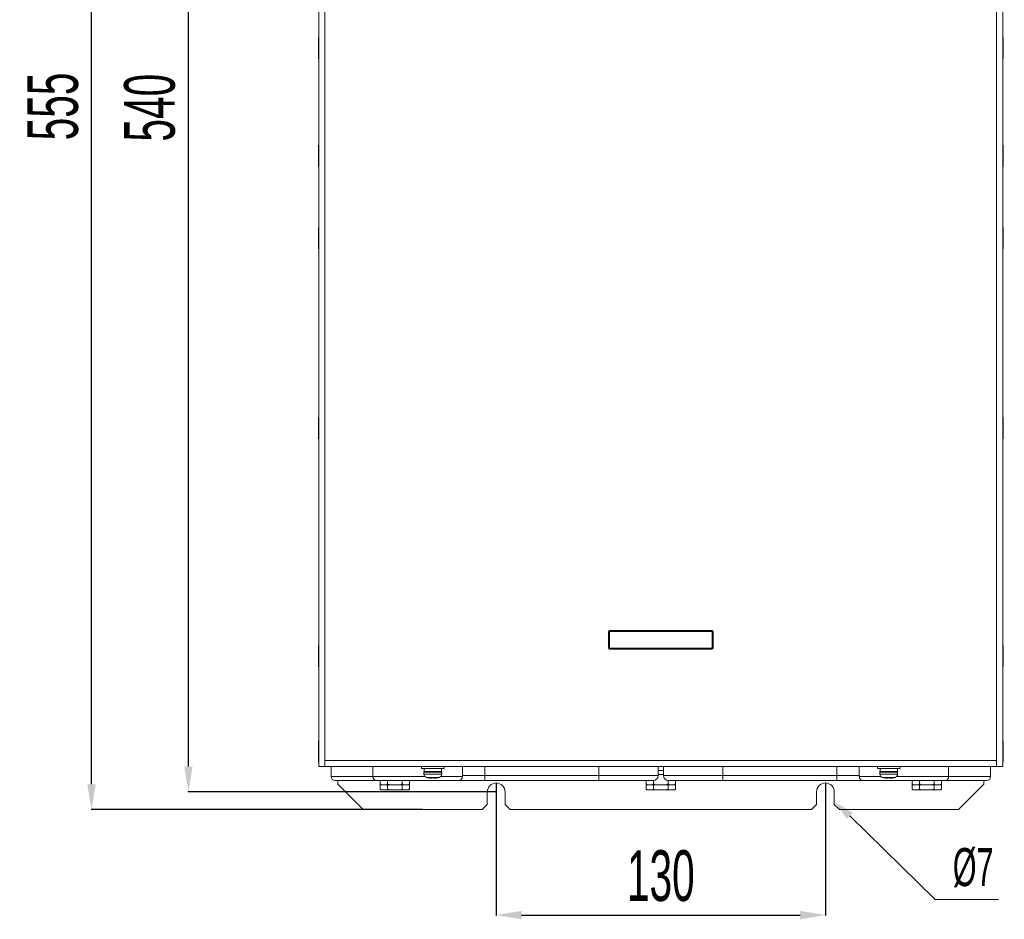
# Model space of a CAD drawing. Header units: millimetres. Extents: x -473 to 23648, y -382 to 1866.
# Tile 496 of 607: x 14464 to 14852, y 273 to 628. Entities that reach past the tile are written whole.
import ezdxf

# ---------------------------------------------------------------- set-up
doc = ezdxf.new("R2010")
doc.units = ezdxf.units.MM
doc.header["$LTSCALE"] = 80
doc.header["$PDMODE"] = 3
doc.header["$PDSIZE"] = 0.3
doc.layers.get('0').update_dxf_attribs({"linetype": 'CONTINUOUS'})
doc.layers.get('DEFPOINTS').update_dxf_attribs({"linetype": 'CONTINUOUS'})
doc.styles.get("Standard").update_dxf_attribs({"font": 'technic_.ttf', "width": 0.7})
doc.dimstyles.get("Standard").update_dxf_attribs({"dimtxt": 3, "dimasz": 3, "dimexe": 0.18, "dimexo": 0.0625, "dimgap": 0.09, "dimtad": 1, "dimdsep": 46, "dimtxsty": 'STANDARD', "dimcen": 0.09, "dimadec": 0, "dimazin": 0, "dimtol": 1, "dimtp": 0.01, "dimtm": 0.01, "dimtfac": 1, "dimtofl": 0, "dimtmove": 0, "dimatfit": 3, "dimfxl": 1, "dimtolj": 1, "dimarcsym": 0})

# ---------------------------------------------------------------- blocks, each defined once
blk = doc.blocks.new('*D106')
at = {"color": 0, "lineweight": -2, "transparency": 16777216}
for p, q in [((14613.22, 871.05), (14491.89, 871.05)), ((14492.07, 326.05), (14492.07, 861.05)), ((14622.78, 316.05), (14491.89, 316.05))]:
    blk.add_line(p, q, dxfattribs=at)
at = {"color": 0, "lineweight": 0, "transparency": 16777216}
for points in [[(14490.41, 861.05), (14493.74, 861.05), (14492.07, 871.05)], [(14490.41, 326.05), (14493.74, 326.05), (14492.07, 316.05)]]:
    blk.add_solid(points, dxfattribs=at)
at = {"layer": 'DEFPOINTS', "color": 0, "lineweight": 0, "transparency": 16777216}
for p in [(14492.07, 871.05), (14613.28, 871.05), (14622.84, 316.05)]:
    blk.add_point(p, dxfattribs=at)
at = {"color": 0, "lineweight": 0, "transparency": 16777216, "insert": (14476.84, 593.55), "char_height": 20, "attachment_point": 5, "rotation": 90}
blk.add_mtext('\\A1;555', dxfattribs=at)
blk = doc.blocks.new('*D126')
at = {"color": 0, "lineweight": -2, "transparency": 16777216}
for p, q in [((14651.84, 326.49), (14651.84, 274.24)), ((14781.84, 326.49), (14781.84, 274.24)), ((14661.84, 274.42), (14771.84, 274.42))]:
    blk.add_line(p, q, dxfattribs=at)
at = {"color": 0, "lineweight": 0, "transparency": 16777216}
for points in [[(14661.84, 276.09), (14661.84, 272.75), (14651.84, 274.42)], [(14771.84, 276.09), (14771.84, 272.75), (14781.84, 274.42)]]:
    blk.add_solid(points, dxfattribs=at)
at = {"layer": 'DEFPOINTS', "color": 0, "lineweight": 0, "transparency": 16777216}
for p in [(14651.84, 326.55), (14781.84, 326.55), (14781.84, 274.42)]:
    blk.add_point(p, dxfattribs=at)
at = {"color": 0, "lineweight": 0, "transparency": 16777216, "insert": (14716.84, 289.87), "char_height": 20, "attachment_point": 5}
blk.add_mtext('\\A1;130', dxfattribs=at)
blk = doc.blocks.new('*D127')
at = {"color": 0, "lineweight": -2, "transparency": 16777216}
for p, q in [((14651.78, 863.05), (14530.14, 863.05)), ((14530.32, 333.05), (14530.32, 853.05)), ((14651.78, 323.05), (14530.14, 323.05))]:
    blk.add_line(p, q, dxfattribs=at)
at = {"color": 0, "lineweight": 0, "transparency": 16777216}
for points in [[(14528.66, 853.05), (14531.99, 853.05), (14530.32, 863.05)], [(14528.66, 333.05), (14531.99, 333.05), (14530.32, 323.05)]]:
    blk.add_solid(points, dxfattribs=at)
at = {"layer": 'DEFPOINTS', "color": 0, "lineweight": 0, "transparency": 16777216}
for p in [(14530.32, 863.05), (14651.84, 863.05), (14651.84, 323.05)]:
    blk.add_point(p, dxfattribs=at)
at = {"color": 0, "lineweight": 0, "transparency": 16777216, "insert": (14515.09, 593.05), "char_height": 20, "attachment_point": 5, "rotation": 90}
blk.add_mtext('\\A1;540', dxfattribs=at)

msp = doc.modelspace()

# ---------------------------------------------------------------- linework, layer by layer
at = {"color": 0, "linetype": 'Continuous', "lineweight": 0}
for p, q in [((14581.838, 843.05), (14581.838, 333.05)), ((14584.238, 843.05), (14584.238, 333.05)), ((14849.438, 333.05), (14849.438, 843.05)), ((14851.838, 843.05), (14851.838, 333.05)), ((14581.838, 620.548), (14581.721, 620.75)), ((14581.721, 612.35), (14581.721, 620.75)), ((14851.838, 620.548), (14851.954, 620.75)), ((14851.954, 620.75), (14851.954, 612.35)), ((14581.838, 612.552), (14581.721, 612.35)), ((14851.838, 612.552), (14851.954, 612.35)), ((14581.838, 578.048), (14581.721, 578.25)), ((14581.721, 569.85), (14581.721, 578.25)), ((14851.838, 578.048), (14851.954, 578.25)), ((14851.954, 578.25), (14851.954, 569.85)), ((14581.838, 570.052), (14581.721, 569.85)), ((14851.838, 570.052), (14851.954, 569.85)), ((14581.838, 545.548), (14581.721, 545.75)), ((14581.721, 537.35), (14581.721, 545.75)), ((14851.838, 545.548), (14851.954, 545.75)), ((14851.954, 545.75), (14851.954, 537.35)), ((14581.838, 537.552), (14581.721, 537.35)), ((14851.838, 537.552), (14851.954, 537.35)), ((14581.721, 462.35), (14581.721, 470.75)), ((14581.838, 470.548), (14581.721, 470.75)), ((14851.838, 470.548), (14851.954, 470.75)), ((14851.954, 470.75), (14851.954, 462.35)), ((14581.838, 462.552), (14581.721, 462.35)), ((14851.838, 462.552), (14851.954, 462.35)), ((14696.338, 386.35), (14696.138, 386.35)), ((14696.138, 379.75), (14696.138, 386.35)), ((14696.338, 379.75), (14696.338, 386.35)), ((14696.363, 386.35), (14737.138, 386.35)), ((14696.538, 386.75), (14737.138, 386.75)), ((14696.538, 386.75), (14696.538, 386.55)), ((14696.538, 386.55), (14737.138, 386.55)), ((14696.538, 379.577), (14696.538, 386.35)), ((14737.138, 386.55), (14737.138, 386.75)), ((14737.138, 379.75), (14737.138, 386.524)), ((14737.538, 386.35), (14737.338, 386.35)), ((14737.338, 386.35), (14737.338, 379.75)), ((14737.538, 386.35), (14737.538, 379.75)), ((14581.838, 380.548), (14581.721, 380.75)), ((14581.721, 372.35), (14581.721, 380.75)), ((14696.138, 379.75), (14696.338, 379.75)), ((14696.538, 379.75), (14737.312, 379.75)), ((14737.138, 379.55), (14696.538, 379.55)), ((14696.538, 379.55), (14696.538, 379.35)), ((14737.138, 379.35), (14696.538, 379.35)), ((14737.138, 379.35), (14737.138, 379.55)), ((14737.338, 379.75), (14737.538, 379.75)), ((14851.838, 380.548), (14851.954, 380.75)), ((14851.954, 380.75), (14851.954, 372.35)), ((14581.838, 372.552), (14581.721, 372.35)), ((14851.838, 372.552), (14851.954, 372.35)), ((14581.721, 334.85), (14581.721, 343.25)), ((14581.838, 343.048), (14581.721, 343.25)), ((14851.838, 343.048), (14851.954, 343.25)), ((14851.954, 343.25), (14851.954, 334.85)), ((14581.837, 335.05), (14581.721, 334.85)), ((14584.238, 335.45), (14849.438, 335.45)), ((14851.839, 335.05), (14851.954, 334.85)), ((14581.838, 333.05), (14851.838, 333.05)), ((14586.688, 329.05), (14586.688, 333.05)), ((14603.188, 329.05), (14603.188, 333.05)), ((14622.338, 333.05), (14622.338, 332.25)), ((14622.338, 332.25), (14631.338, 332.25)), ((14623.338, 330.837), (14630.338, 330.837)), ((14623.338, 330.837), (14623.338, 330.021)), ((14623.448, 332.25), (14623.448, 331.15)), ((14623.448, 331.15), (14630.228, 331.15)), ((14630.228, 332.25), (14630.228, 331.15)), ((14630.338, 330.837), (14630.338, 330.021)), ((14631.338, 333.05), (14631.338, 332.25)), ((14638.488, 329.05), (14638.488, 333.05)), ((14647.338, 327.55), (14647.338, 333.05)), ((14692.338, 327.55), (14692.338, 333.05)), ((14715.838, 329.55), (14715.838, 333.05)), ((14715.838, 331.45), (14717.838, 331.45)), ((14717.838, 329.55), (14717.838, 333.05)), ((14741.338, 327.55), (14741.338, 333.05)), ((14786.338, 327.55), (14786.338, 333.05)), ((14795.188, 329.05), (14795.188, 333.05)), ((14802.338, 333.05), (14802.338, 332.25)), ((14802.338, 332.25), (14811.338, 332.25)), ((14803.338, 330.837), (14810.338, 330.837)), ((14803.338, 330.837), (14803.338, 330.021)), ((14803.448, 332.25), (14803.448, 331.15)), ((14803.448, 331.15), (14810.228, 331.15)), ((14810.228, 332.25), (14810.228, 331.15)), ((14810.338, 330.837), (14810.338, 330.021)), ((14811.338, 333.05), (14811.338, 332.25)), ((14830.488, 329.05), (14830.488, 333.05)), ((14846.988, 329.05), (14846.988, 333.05)), ((14623.781, 329.05), (14586.688, 329.05)), ((14713.837, 327.55), (14588.188, 327.55)), ((14589.338, 327.55), (14589.338, 326.05)), ((14606.064, 324.15), (14606.064, 327.55)), ((14608.951, 326.15), (14608.951, 327.55)), ((14614.724, 326.15), (14614.724, 327.55)), ((14617.611, 324.15), (14617.611, 327.55)), ((14623.338, 330.021), (14630.338, 330.021)), ((14624.266, 328.775), (14624.788, 328.636)), ((14624.266, 328.775), (14629.409, 328.775)), ((14624.788, 328.636), (14624.835, 328.636)), ((14626.198, 328.433), (14626.252, 328.43)), ((14626.252, 328.43), (14626.27, 328.429)), ((14626.27, 328.429), (14626.301, 328.428)), ((14626.301, 328.428), (14626.341, 328.427)), ((14626.341, 328.427), (14626.371, 328.428)), ((14626.371, 328.428), (14626.391, 328.43)), ((14626.391, 328.43), (14626.398, 328.433)), ((14626.398, 328.636), (14627.278, 328.636)), ((14626.398, 328.433), (14626.398, 328.636)), ((14627.278, 328.636), (14627.278, 328.433)), ((14627.278, 328.433), (14627.285, 328.43)), ((14627.285, 328.43), (14627.304, 328.428)), ((14627.304, 328.428), (14627.335, 328.427)), ((14627.335, 328.427), (14627.375, 328.428)), ((14627.375, 328.428), (14627.424, 328.43)), ((14627.424, 328.43), (14627.478, 328.433)), ((14628.84, 328.636), (14628.888, 328.636)), ((14629.409, 328.775), (14628.888, 328.636)), ((14638.488, 329.05), (14629.894, 329.05)), ((14715.838, 329.55), (14638.488, 329.55)), ((14711.064, 324.15), (14711.064, 327.55)), ((14713.951, 326.15), (14713.951, 327.565)), ((14717.838, 329.85), (14715.838, 329.85)), ((14795.188, 329.55), (14717.838, 329.55)), ((14719.724, 326.15), (14719.724, 327.565)), ((14845.488, 327.55), (14719.838, 327.55)), ((14722.611, 324.15), (14722.611, 327.55)), ((14803.781, 329.05), (14795.188, 329.05)), ((14803.338, 330.021), (14810.338, 330.021)), ((14804.266, 328.775), (14809.409, 328.775)), ((14804.266, 328.775), (14804.788, 328.636)), ((14804.788, 328.636), (14804.835, 328.636)), ((14806.198, 328.433), (14806.252, 328.43)), ((14806.252, 328.43), (14806.27, 328.429)), ((14806.27, 328.429), (14806.301, 328.428)), ((14806.301, 328.428), (14806.341, 328.427)), ((14806.341, 328.427), (14806.371, 328.428)), ((14806.371, 328.428), (14806.391, 328.43)), ((14806.391, 328.43), (14806.398, 328.433)), ((14806.398, 328.636), (14807.278, 328.636)), ((14806.398, 328.433), (14806.398, 328.636)), ((14807.278, 328.636), (14807.278, 328.433)), ((14807.278, 328.433), (14807.285, 328.43)), ((14807.285, 328.43), (14807.304, 328.428)), ((14807.304, 328.428), (14807.335, 328.427)), ((14807.335, 328.427), (14807.375, 328.428)), ((14807.375, 328.428), (14807.424, 328.43)), ((14807.424, 328.43), (14807.478, 328.433)), ((14808.84, 328.636), (14808.888, 328.636)), ((14809.409, 328.775), (14808.888, 328.636)), ((14846.988, 329.05), (14809.894, 329.05)), ((14816.064, 324.15), (14816.064, 327.55)), ((14818.951, 326.15), (14818.951, 327.55)), ((14824.724, 326.15), (14824.724, 327.55)), ((14827.611, 324.15), (14827.611, 327.55)), ((14844.338, 326.05), (14844.338, 327.55)), ((14589.338, 326.05), (14599.338, 316.05)), ((14606.064, 326.15), (14606.364, 325.85)), ((14606.064, 324.15), (14606.364, 323.85)), ((14606.364, 325.85), (14617.311, 325.85)), ((14606.364, 323.85), (14617.311, 323.85)), ((14608.951, 324.15), (14608.951, 325.85)), ((14614.724, 324.15), (14614.724, 325.85)), ((14617.611, 326.15), (14617.311, 325.85)), ((14617.611, 324.15), (14617.311, 323.85)), ((14648.338, 318.05), (14648.338, 323.05)), ((14655.338, 318.05), (14655.338, 323.05)), ((14711.064, 326.15), (14711.364, 325.85)), ((14711.064, 324.15), (14711.364, 323.85)), ((14711.364, 325.85), (14722.311, 325.85)), ((14711.364, 323.85), (14722.311, 323.85)), ((14713.951, 324.15), (14713.951, 325.85)), ((14719.724, 324.15), (14719.724, 325.85)), ((14722.611, 326.15), (14722.311, 325.85)), ((14722.611, 324.15), (14722.311, 323.85)), ((14778.338, 318.05), (14778.338, 323.05)), ((14785.338, 318.05), (14785.338, 323.05)), ((14816.064, 326.15), (14816.364, 325.85)), ((14816.064, 324.15), (14816.364, 323.85)), ((14816.364, 325.85), (14827.311, 325.85)), ((14816.364, 323.85), (14827.311, 323.85)), ((14818.951, 324.15), (14818.951, 325.85)), ((14824.724, 324.15), (14824.724, 325.85)), ((14827.611, 326.15), (14827.311, 325.85)), ((14827.611, 324.15), (14827.311, 323.85)), ((14834.338, 316.05), (14844.338, 326.05)), ((14599.338, 316.05), (14646.338, 316.05)), ((14646.338, 316.05), (14648.338, 318.05)), ((14655.338, 318.05), (14657.338, 316.05)), ((14657.338, 316.05), (14776.338, 316.05)), ((14776.338, 316.05), (14778.338, 318.05)), ((14785.338, 318.05), (14787.338, 316.05)), ((14787.338, 316.05), (14834.338, 316.05))]:
    msp.add_line(p, q, dxfattribs=at)
at = {"color": 3, "lineweight": 0}
for p, q in [((14825.148, 280.595), (14791.478, 313.6)), ((14850.148, 280.595), (14825.148, 280.595))]:
    msp.add_line(p, q, dxfattribs=at)
at = {"color": 0, "linetype": 'Continuous', "lineweight": 0}
for points in [[(14606.394, 325.85), (14606.286, 325.941), (14606.177, 326.041), (14606.064, 326.15)], [(14606.394, 323.85), (14606.286, 323.941), (14606.177, 324.041), (14606.064, 324.15)], [(14608.951, 326.15), (14608.838, 326.041), (14608.729, 325.941), (14608.621, 325.85)], [(14608.951, 324.15), (14608.838, 324.041), (14608.729, 323.941), (14608.621, 323.85)], [(14609.611, 325.85), (14609.395, 325.941), (14609.176, 326.041), (14608.951, 326.15)], [(14609.611, 323.85), (14609.395, 323.941), (14609.176, 324.041), (14608.951, 324.15)], [(14614.724, 326.15), (14614.499, 326.041), (14614.28, 325.941), (14614.065, 325.85)], [(14614.724, 324.15), (14614.499, 324.041), (14614.28, 323.941), (14614.065, 323.85)], [(14615.054, 325.85), (14614.947, 325.941), (14614.837, 326.041), (14614.724, 326.15)], [(14615.054, 323.85), (14614.947, 323.941), (14614.837, 324.041), (14614.724, 324.15)], [(14617.611, 326.15), (14617.499, 326.041), (14617.389, 325.941), (14617.281, 325.85)], [(14617.611, 324.15), (14617.499, 324.041), (14617.389, 323.941), (14617.281, 323.85)], [(14711.394, 325.85), (14711.286, 325.941), (14711.177, 326.041), (14711.064, 326.15)], [(14711.394, 323.85), (14711.286, 323.941), (14711.177, 324.041), (14711.064, 324.15)], [(14713.951, 326.15), (14713.838, 326.041), (14713.729, 325.941), (14713.621, 325.85)], [(14713.951, 324.15), (14713.838, 324.041), (14713.729, 323.941), (14713.621, 323.85)], [(14714.611, 325.85), (14714.395, 325.941), (14714.176, 326.041), (14713.951, 326.15)], [(14714.611, 323.85), (14714.395, 323.941), (14714.176, 324.041), (14713.951, 324.15)], [(14719.724, 326.15), (14719.499, 326.041), (14719.28, 325.941), (14719.065, 325.85)], [(14719.724, 324.15), (14719.499, 324.041), (14719.28, 323.941), (14719.065, 323.85)], [(14720.054, 325.85), (14719.947, 325.941), (14719.837, 326.041), (14719.724, 326.15)], [(14720.054, 323.85), (14719.947, 323.941), (14719.837, 324.041), (14719.724, 324.15)], [(14722.611, 326.15), (14722.499, 326.041), (14722.389, 325.941), (14722.281, 325.85)], [(14722.611, 324.15), (14722.499, 324.041), (14722.389, 323.941), (14722.281, 323.85)], [(14816.394, 325.85), (14816.286, 325.941), (14816.177, 326.041), (14816.064, 326.15)], [(14816.394, 323.85), (14816.286, 323.941), (14816.177, 324.041), (14816.064, 324.15)], [(14818.951, 326.15), (14818.838, 326.041), (14818.729, 325.941), (14818.621, 325.85)], [(14818.951, 324.15), (14818.838, 324.041), (14818.729, 323.941), (14818.621, 323.85)], [(14819.611, 325.85), (14819.395, 325.941), (14819.176, 326.041), (14818.951, 326.15)], [(14819.611, 323.85), (14819.395, 323.941), (14819.176, 324.041), (14818.951, 324.15)], [(14824.724, 326.15), (14824.499, 326.041), (14824.28, 325.941), (14824.065, 325.85)], [(14824.724, 324.15), (14824.499, 324.041), (14824.28, 323.941), (14824.065, 323.85)], [(14825.054, 325.85), (14824.947, 325.941), (14824.837, 326.041), (14824.724, 326.15)], [(14825.054, 323.85), (14824.947, 323.941), (14824.837, 324.041), (14824.724, 324.15)], [(14827.611, 326.15), (14827.499, 326.041), (14827.389, 325.941), (14827.281, 325.85)], [(14827.611, 324.15), (14827.499, 324.041), (14827.389, 323.941), (14827.281, 323.85)]]:
    msp.add_lwpolyline(points, dxfattribs=at)
for centre, radius, start, end in [((14696.538, 386.35), 0.4, 90, 180), ((14696.538, 386.35), 0.2, 90, 180), ((14737.138, 386.35), 0.4, 0, 90), ((14737.138, 386.35), 0.2, 0, 90), ((14696.538, 379.75), 0.4, 180, 270), ((14696.538, 379.75), 0.2, 180, 270), ((14737.138, 379.75), 0.2, 270, 0), ((14737.138, 379.75), 0.4, 270, 0), ((14623.838, 330.837), 0.5, 141.26058, 180), ((14629.838, 330.837), 0.5, 0, 38.73942), ((14803.838, 330.837), 0.5, 141.26058, 180), ((14809.838, 330.837), 0.5, 0, 38.73942), ((14588.188, 329.05), 1.5, 180, 270), ((14604.688, 329.05), 1.5, 180, 270), ((14624.638, 330.021), 1.3, 180, 253.39845), ((14626.838, 337.4), 8.989, 257.13024, 265.9173), ((14626.838, 337.4), 8.989, 274.0827, 282.86976), ((14629.038, 330.021), 1.3, 286.60155, 0), ((14636.988, 329.05), 1.5, 270, 0), ((14651.838, 323.05), 3.5, 0, 180), ((14713.838, 329.55), 2, 270, 0), ((14719.838, 329.55), 2, 180, 270), ((14781.838, 323.05), 3.5, 0, 180), ((14796.688, 329.05), 1.5, 180, 270), ((14804.638, 330.021), 1.3, 180, 253.39845), ((14806.838, 337.4), 8.989, 257.13024, 265.9173), ((14806.838, 337.4), 8.989, 274.0827, 282.86976), ((14809.038, 330.021), 1.3, 286.60155, 0), ((14828.988, 329.05), 1.5, 270, 0), ((14845.488, 329.05), 1.5, 270, 0)]:
    msp.add_arc(centre, radius, start, end, dxfattribs=at)
at = {"color": 0, "lineweight": 0}
msp.add_solid([(14792.645, 314.79), (14790.312, 312.409), (14785.338, 319.228)], dxfattribs=at)

# ---------------------------------------------------------------- texts
at = {"color": 3, "lineweight": 0, "insert": (14840.148, 293.095), "char_height": 15, "attachment_point": 5}
msp.add_mtext('\\A1;%%c7', dxfattribs=at)

# ---------------------------------------------------------------- dimensions: what is measured, and where the dimension line sits
at = {"color": 3, "lineweight": 0}
for base, p1, p2, picture, middle in [((14492.072, 871.05), (14622.838, 316.05), (14613.282, 871.05), '*D106', (14476.838, 593.55)), ((14530.325, 863.05), (14651.838, 323.05), (14651.838, 863.05), '*D127', (14515.091, 593.05))]:
    dim = msp.add_linear_dim(base=base, p1=p1, p2=p2, angle=90, dimstyle='STANDARD', override={"dimtxt": 20, "dimasz": 10, "dimgap": 5, "dimtol": 0}, dxfattribs=at)
    dim.commit()
    dim.dimension.update_dxf_attribs({"geometry": picture, "text_midpoint": middle})
dim = msp.add_linear_dim(base=(14781.838, 274.421), p1=(14651.838, 326.55), p2=(14781.838, 326.55), dimstyle='STANDARD', override={"dimtxt": 20, "dimasz": 10, "dimgap": 5, "dimtol": 0}, dxfattribs=at)
dim.commit()
dim.dimension.update_dxf_attribs({"geometry": '*D126', "text_midpoint": (14716.838, 274.421), "dimtype": 160})

doc.saveas('drawing.dxf')
